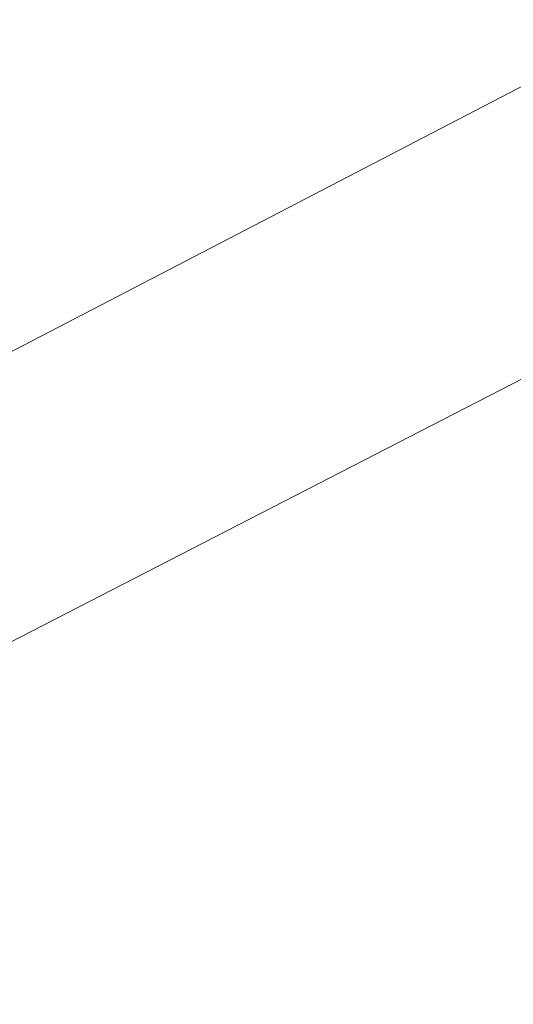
# Model space of a CAD drawing. Header units: metres. Extents: x 163543 to 168130, y 402678 to 405437.
# Tile 631 of 1056: x 165488.12 to 165490.33, y 403921.01 to 403925.42. Entities that reach past the tile are written whole.
import ezdxf

# ---------------------------------------------------------------- set-up
doc = ezdxf.new("R2010")
doc.units = ezdxf.units.M
for name, color, linetype, lineweight in [('X-CA190022.004-UO-BGT_Ondergrond$0$GE_367_OWGBerm_groenvoorziening_grasenk_GEM', 253, 'Continuous', 9), ('X-CA190022.004-UO-BGT_Ondergrond$0$GE_504_WTDWaterloop_sloot_Vlak_GEM', 253, 'Continuous', 9), ('X-CA190022.004-UO-BGT_Ondergrond$0$GE_541_OWTOever_slootkant_Vlak_GEM', 253, 'Continuous', 9)]:
    doc.layers.add(name, color=color, linetype=linetype, lineweight=lineweight)

msp = doc.modelspace()

# ---------------------------------------------------------------- linework, layer by layer
at = {"layer": 'X-CA190022.004-UO-BGT_Ondergrond$0$GE_367_OWGBerm_groenvoorziening_grasenk_GEM', "flags": 128}
msp.add_lwpolyline([(165405.934, 403882.882), (165418.322, 403889.087), (165427.369, 403892.934), (165431.711, 403895.092), (165440.947, 403899.683), (165442.706, 403900.557), (165455.967, 403906.999), (165466.917, 403912.152), (165480.008, 403918.483), (165493.464, 403925.411), (165499.33, 403929.427), (165501.371, 403932.143), (165502.06, 403935.175), (165499.74, 403937.17), (165499.089, 403936.746), (165501.693, 403939.269), (165501.649, 403938.443), (165503.293, 403936.224)], dxfattribs=at)
at = {"layer": 'X-CA190022.004-UO-BGT_Ondergrond$0$GE_504_WTDWaterloop_sloot_Vlak_GEM', "flags": 128}
msp.add_lwpolyline([(165394.37, 403883.117), (165410.855, 403890.87), (165432.998, 403901.193), (165448.153, 403908.51), (165467.316, 403918.285), (165493.188, 403930.978), (165497.688, 403934.283), (165499.377, 403935.428), (165499.928, 403935.611), (165500.722, 403934.769), (165500.495, 403934.327), (165499.733, 403932.417), (165498.172, 403930.507), (165492.915, 403926.449), (165471.659, 403915.411), (165458.016, 403909.344), (165447.554, 403904.256), (165428.723, 403894.968), (165416.964, 403889.751), (165411.186, 403887.025), (165399.808, 403881.291)], dxfattribs=at)
at = {"layer": 'X-CA190022.004-UO-BGT_Ondergrond$0$GE_541_OWTOever_slootkant_Vlak_GEM', "flags": 128}
for points in [[(165435.027, 403903.751), (165453.858, 403912.723), (165455.108, 403913.319), (165457.401, 403914.602), (165457.866, 403914.841), (165460.346, 403916.117), (165465.332, 403918.371), (165471.772, 403921.701), (165482.421, 403926.8), (165490.86, 403931.38), (165498.332, 403936.252), (165498.453, 403936.129), (165499.089, 403936.746), (165499.74, 403937.17), (165502.06, 403935.175), (165501.371, 403932.143), (165499.33, 403929.427), (165493.464, 403925.411), (165480.008, 403918.483), (165466.917, 403912.152)], [(165399.808, 403881.291), (165411.186, 403887.025), (165416.964, 403889.751), (165428.723, 403894.968), (165447.554, 403904.256), (165458.016, 403909.344), (165471.659, 403915.411), (165492.915, 403926.449), (165498.172, 403930.507), (165499.733, 403932.417), (165500.495, 403934.327), (165500.722, 403934.769), (165499.928, 403935.611), (165499.377, 403935.428), (165497.688, 403934.283), (165493.188, 403930.978), (165467.316, 403918.285), (165448.153, 403908.51), (165432.998, 403901.193), (165410.855, 403890.87), (165394.37, 403883.117)]]:
    msp.add_lwpolyline(points, dxfattribs=at)

doc.saveas('drawing.dxf')
